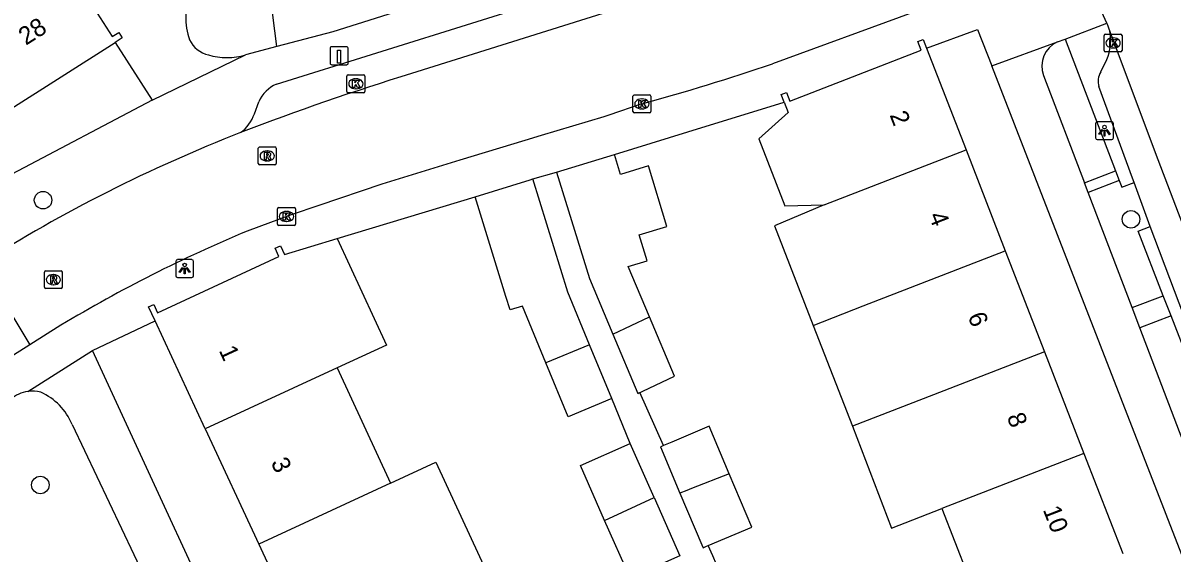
# Model space of a CAD drawing. Extents: x 162532 to 163264, y 381233 to 382042.
# Drawn here: x 162763.2 to 162827.3, y 381903 to 381932.6 of the extents above; entities that cross this region are included whole.
import ezdxf

# ---------------------------------------------------------------- set-up
doc = ezdxf.new("R2010")
doc.units = 0
for name, color, linetype in [('IMGEO_Boom', 7, 'Continuous'), ('IMGEO_Groenvoorziening', 7, 'Continuous'), ('IMGEO_Kolk', 7, 'Continuous'), ('IMGEO_Laadpaal', 7, 'Continuous'), ('IMGEO_Lichtpunt', 7, 'Continuous'), ('IMGEO_Pand', 7, 'Continuous'), ('IMGEO_Pand_nummerreeks', 7, 'Continuous'), ('IMGEO_Parkeervlak_open', 7, 'Continuous'), ('IMGEO_Rijbaan_lokaal_open', 7, 'Continuous'), ('IMGEO_Rioolput', 7, 'Continuous'), ('IMGEO_Voetpad_gesloten', 7, 'Continuous'), ('IMGEO_Voetpad_open', 7, 'Continuous')]:
    doc.layers.add(name, color=color, linetype=linetype)

msp = doc.modelspace()

# ---------------------------------------------------------------- linework, layer by layer
at = {"layer": 'IMGEO_Boom'}
for centre in [(162764.273, 381922.742), (162825.009, 381921.674), (162764.122, 381906.826)]:
    msp.add_circle(centre, 0.489, dxfattribs=at)
at = {"layer": 'IMGEO_Groenvoorziening'}
msp.add_lwpolyline([(162777.331, 381931.33), (162776.857, 381935.006), (162776.804, 381935.343), (162776.769, 381935.573), (162776.698, 381935.856), (162776.645, 381936.193), (162776.556, 381936.441), (162775.737, 381937.535)], dxfattribs=at)
at = {"layer": 'IMGEO_Kolk'}
for p, q in [((162823.509, 381931.103), (162823.509, 381931.955)), ((162823.584, 381932.029), (162824.436, 381932.029)), ((162823.997, 381931.809), (162824.022, 381931.809)), ((162824.51, 381931.955), (162824.51, 381931.103)), ((162824.436, 381931.029), (162823.584, 381931.029)), ((162824.02, 381931.249), (162823.995, 381931.249)), ((162781.234, 381928.821), (162781.234, 381929.673)), ((162781.309, 381929.747), (162782.161, 381929.747)), ((162782.235, 381929.673), (162782.235, 381928.821)), ((162781.722, 381929.527), (162781.747, 381929.527)), ((162782.161, 381928.747), (162781.309, 381928.747)), ((162781.745, 381928.967), (162781.72, 381928.967)), ((162797.204, 381927.696), (162797.204, 381928.548)), ((162797.279, 381928.622), (162798.131, 381928.622)), ((162797.692, 381928.402), (162797.717, 381928.402)), ((162798.205, 381928.548), (162798.205, 381927.696)), ((162797.715, 381927.842), (162797.69, 381927.842)), ((162798.131, 381927.622), (162797.279, 381927.622)), ((162777.361, 381921.407), (162777.361, 381922.259)), ((162777.436, 381922.333), (162778.288, 381922.333)), ((162777.849, 381922.113), (162777.874, 381922.113)), ((162778.362, 381922.259), (162778.362, 381921.407)), ((162778.288, 381921.333), (162777.436, 381921.333)), ((162777.872, 381921.553), (162777.847, 381921.553))]:
    msp.add_line(p, q, dxfattribs=at)
for points in [[(162823.509, 381931.103), (162823.509, 381931.955)], [(162823.584, 381932.029), (162824.436, 381932.029)], [(162823.83, 381931.729), (162823.953, 381931.729), (162823.953, 381931.578), (162824.083, 381931.729), (162824.247, 381931.729), (162824.101, 381931.578), (162824.254, 381931.329), (162824.102, 381931.329), (162824.017, 381931.493), (162823.953, 381931.426), (162823.953, 381931.329), (162823.83, 381931.329), (162823.83, 381931.729)], [(162824.51, 381931.955), (162824.51, 381931.103)], [(162824.436, 381931.029), (162823.584, 381931.029)], [(162781.234, 381928.821), (162781.234, 381929.673)], [(162781.309, 381929.747), (162782.161, 381929.747)], [(162782.235, 381929.673), (162782.235, 381928.821)], [(162781.555, 381929.447), (162781.678, 381929.447), (162781.678, 381929.296), (162781.808, 381929.447), (162781.972, 381929.447), (162781.826, 381929.296), (162781.979, 381929.047), (162781.827, 381929.047), (162781.742, 381929.211), (162781.678, 381929.144), (162781.678, 381929.047), (162781.555, 381929.047), (162781.555, 381929.447)], [(162782.161, 381928.747), (162781.309, 381928.747)], [(162797.204, 381927.696), (162797.204, 381928.548)], [(162797.279, 381928.622), (162798.131, 381928.622)], [(162798.205, 381928.548), (162798.205, 381927.696)], [(162797.525, 381928.322), (162797.648, 381928.322), (162797.648, 381928.171), (162797.778, 381928.322), (162797.942, 381928.322), (162797.796, 381928.171), (162797.949, 381927.922), (162797.797, 381927.922), (162797.712, 381928.086), (162797.648, 381928.019), (162797.648, 381927.922), (162797.525, 381927.922), (162797.525, 381928.322)], [(162798.131, 381927.622), (162797.279, 381927.622)], [(162777.361, 381921.407), (162777.361, 381922.259)], [(162777.436, 381922.333), (162778.288, 381922.333)], [(162777.682, 381922.033), (162777.805, 381922.033), (162777.805, 381921.882), (162777.935, 381922.033), (162778.099, 381922.033), (162777.953, 381921.882), (162778.106, 381921.633), (162777.954, 381921.633), (162777.869, 381921.797), (162777.805, 381921.73), (162777.805, 381921.633), (162777.682, 381921.633), (162777.682, 381922.033)], [(162778.362, 381922.259), (162778.362, 381921.407)], [(162778.288, 381921.333), (162777.436, 381921.333)]]:
    msp.add_lwpolyline(points, dxfattribs=at)
for centre, start, end in [((162823.586, 381931.953), 91.55205, 178.44795), ((162823.586, 381931.953), 91.55205, 178.44795), ((162824.434, 381931.953), 1.55205, 88.44795), ((162824.434, 381931.953), 1.55205, 88.44795), ((162823.586, 381931.105), 181.55205, 268.44795), ((162823.586, 381931.105), 181.55205, 268.44795), ((162824.434, 381931.105), 271.55205, 358.44795), ((162824.434, 381931.105), 271.55205, 358.44795), ((162781.311, 381929.671), 91.55205, 178.44795), ((162781.311, 381929.671), 91.55205, 178.44795), ((162782.159, 381929.671), 1.55205, 88.44795), ((162782.159, 381929.671), 1.55205, 88.44795), ((162781.311, 381928.823), 181.55205, 268.44795), ((162781.311, 381928.823), 181.55205, 268.44795), ((162782.159, 381928.823), 271.55205, 358.44795), ((162782.159, 381928.823), 271.55205, 358.44795), ((162797.281, 381928.546), 91.55205, 178.44795), ((162797.281, 381928.546), 91.55205, 178.44795), ((162798.129, 381928.546), 1.55205, 88.44795), ((162798.129, 381928.546), 1.55205, 88.44795), ((162797.281, 381927.698), 181.55205, 268.44795), ((162797.281, 381927.698), 181.55205, 268.44795), ((162798.129, 381927.698), 271.55205, 358.44795), ((162798.129, 381927.698), 271.55205, 358.44795), ((162777.438, 381922.257), 91.55205, 178.44795), ((162777.438, 381922.257), 91.55205, 178.44795), ((162778.286, 381922.257), 1.55205, 88.44795), ((162778.286, 381922.257), 1.55205, 88.44795), ((162777.438, 381921.409), 181.55205, 268.44795), ((162777.438, 381921.409), 181.55205, 268.44795), ((162778.286, 381921.409), 271.55205, 358.44795), ((162778.286, 381921.409), 271.55205, 358.44795)]:
    msp.add_arc(centre, 0.0765, start, end, dxfattribs=at)
for centre, major_axis, ratio, start_param, end_param in [((162823.996, 381931.529), (-0.387, 0.002), 0.722429, 4.712389, 7.853982), ((162824.021, 381931.529), (-0.39, 0.002), 0.717154, 1.570796, 4.712389), ((162781.721, 381929.247), (-0.387, 0.002), 0.722429, 4.712389, 7.853982), ((162781.746, 381929.247), (-0.39, 0.002), 0.717154, 1.570796, 4.712389), ((162797.691, 381928.122), (-0.387, 0.002), 0.722429, 4.712389, 7.853982), ((162797.716, 381928.122), (-0.39, 0.002), 0.717154, 1.570796, 4.712389), ((162777.848, 381921.833), (-0.387, 0.002), 0.722429, 4.712389, 7.853982), ((162777.873, 381921.833), (-0.39, 0.002), 0.717154, 1.570796, 4.712389)]:
    msp.add_ellipse(centre, major_axis=major_axis, ratio=ratio, start_param=start_param, end_param=end_param, dxfattribs=at)
at = {"layer": 'IMGEO_Laadpaal'}
for p, q in [((162780.302, 381931.232), (162780.302, 381930.391)), ((162780.302, 381931.232), (162780.302, 381930.391)), ((162781.218, 381931.316), (162780.377, 381931.316)), ((162781.218, 381931.316), (162780.377, 381931.316)), ((162781.302, 381930.4), (162781.302, 381931.241)), ((162781.302, 381930.4), (162781.302, 381931.241)), ((162780.386, 381930.316), (162781.227, 381930.316)), ((162780.386, 381930.316), (162781.227, 381930.316))]:
    msp.add_line(p, q, dxfattribs=at)
msp.add_lwpolyline([(162780.717, 381931.129), (162780.877, 381931.129), (162780.877, 381930.396), (162780.717, 381930.396), (162780.717, 381931.129)], dxfattribs=at)
for centre, start, end in [((162780.38, 381931.238), 92.4484, 184.28452), ((162780.38, 381931.238), 92.4484, 184.28452), ((162781.224, 381931.238), 2.4484, 94.28452), ((162781.224, 381931.238), 2.4484, 94.28452), ((162780.38, 381930.394), 182.4484, 274.28452), ((162780.38, 381930.394), 182.4484, 274.28452), ((162781.224, 381930.394), 272.4484, 4.28452), ((162781.224, 381930.394), 272.4484, 4.28452)]:
    msp.add_arc(centre, 0.0779, start, end, dxfattribs=at)
at = {"layer": 'IMGEO_Lichtpunt'}
for p, q in [((162823.931, 381927.126), (162823.123, 381927.126)), ((162823.931, 381927.126), (162823.123, 381927.126)), ((162823.029, 381927.031), (162823.029, 381926.224)), ((162823.029, 381927.031), (162823.029, 381926.224)), ((162824.025, 381926.224), (162824.025, 381927.031)), ((162824.025, 381926.224), (162824.025, 381927.031)), ((162823.123, 381926.13), (162823.931, 381926.13)), ((162823.123, 381926.13), (162823.931, 381926.13)), ((162772.578, 381919.419), (162771.77, 381919.419)), ((162772.578, 381919.419), (162771.77, 381919.419)), ((162771.676, 381919.324), (162771.676, 381918.517)), ((162771.676, 381919.324), (162771.676, 381918.517)), ((162772.672, 381918.517), (162772.672, 381919.324)), ((162772.672, 381918.517), (162772.672, 381919.324)), ((162771.77, 381918.423), (162772.578, 381918.423)), ((162771.77, 381918.423), (162772.578, 381918.423))]:
    msp.add_line(p, q, dxfattribs=at)
for points in [[(162823.403, 381926.695), (162823.442, 381926.667), (162823.254, 381926.405), (162823.216, 381926.432), (162823.403, 381926.695)], [(162823.505, 381926.647), (162823.552, 381926.647), (162823.552, 381926.325), (162823.505, 381926.325), (162823.505, 381926.647)], [(162823.615, 381926.667), (162823.653, 381926.694), (162823.84, 381926.432), (162823.801, 381926.404), (162823.615, 381926.667)], [(162772.05, 381918.988), (162772.089, 381918.96), (162771.901, 381918.698), (162771.863, 381918.725), (162772.05, 381918.988)], [(162772.152, 381918.94), (162772.199, 381918.94), (162772.199, 381918.618), (162772.152, 381918.618), (162772.152, 381918.94)], [(162772.262, 381918.96), (162772.3, 381918.987), (162772.487, 381918.725), (162772.448, 381918.697), (162772.262, 381918.96)]]:
    msp.add_lwpolyline(points, dxfattribs=at)
for centre in [(162823.528, 381926.829), (162772.175, 381919.122)]:
    msp.add_circle(centre, 0.0994, dxfattribs=at)
for centre, start, end in [((162823.123, 381927.031), 90, 180), ((162823.123, 381927.031), 90, 180), ((162823.931, 381927.031), 0, 90), ((162823.931, 381927.031), 0, 90), ((162823.123, 381926.224), 180, 270), ((162823.123, 381926.224), 180, 270), ((162823.931, 381926.224), 270, 0), ((162823.931, 381926.224), 270, 360), ((162771.77, 381919.324), 90, 180), ((162771.77, 381919.324), 90, 180), ((162772.578, 381919.324), 0, 90), ((162772.578, 381919.324), 0, 90), ((162771.77, 381918.517), 180, 270), ((162771.77, 381918.517), 180, 270), ((162772.578, 381918.517), 270, 0), ((162772.578, 381918.517), 270, 360)]:
    msp.add_arc(centre, 0.0946, start, end, dxfattribs=at)
at = {"layer": 'IMGEO_Pand'}
for points in [[(162766.961, 381933.722), (162768.134, 381931.884), (162768.504, 381932.12), (162768.697, 381931.817), (162768.294, 381931.56)], [(162805.642, 381928.219), (162805.474, 381928.653), (162805.773, 381928.769), (162805.961, 381928.284), (162813.291, 381931.128), (162813.104, 381931.613), (162813.402, 381931.728), (162813.594, 381931.234)], [(162762.269, 381927.716), (162768.294, 381931.56)], [(162813.594, 381931.234), (162815.799, 381925.55)], [(162805.642, 381928.219), (162805.865, 381927.646), (162804.23, 381926.173), (162805.683, 381922.43), (162807.871, 381922.475)], [(162792.939, 381924.309), (162796.168, 381925.305)], [(162798.131, 381916.216), (162796.944, 381919.029), (162798.002, 381919.355), (162797.557, 381920.8), (162799.105, 381921.277), (162798.064, 381924.655), (162796.516, 381924.177), (162796.168, 381925.305)], [(162807.871, 381922.475), (162815.799, 381925.55)], [(162815.799, 381925.55), (162817.988, 381919.906)], [(162788.395, 381922.937), (162791.472, 381923.886), (162791.619, 381923.928)], [(162794.783, 381914.668), (162793.567, 381917.604), (162791.619, 381923.928)], [(162792.939, 381924.309), (162794.772, 381918.359), (162796.079, 381915.261)], [(162792.347, 381913.66), (162791.037, 381916.825), (162790.345, 381916.611), (162790.112, 381917.366), (162788.395, 381922.937)], [(162807.871, 381922.475), (162805.108, 381921.303), (162807.264, 381915.746)], [(162770.526, 381916.002), (162770.167, 381916.777), (162770.459, 381916.91), (162770.664, 381916.456), (162777.441, 381919.597), (162777.233, 381920.053), (162777.523, 381920.186), (162777.747, 381919.702), (162780.692, 381920.597)], [(162780.692, 381920.597), (162783.438, 381914.633), (162780.684, 381913.365)], [(162807.264, 381915.746), (162810.061, 381916.831), (162817.988, 381919.906)], [(162817.988, 381919.906), (162820.175, 381914.268)], [(162796.079, 381915.261), (162798.131, 381916.216)], [(162797.597, 381912.001), (162797.642, 381912.022), (162797.761, 381912.078), (162799.53, 381912.9), (162798.131, 381916.216)], [(162773.328, 381909.955), (162770.526, 381916.002)], [(162807.264, 381915.746), (162809.452, 381910.107)], [(162796.079, 381915.261), (162797.478, 381911.946), (162797.535, 381911.972), (162797.597, 381912.001)], [(162794.783, 381914.668), (162792.347, 381913.66)], [(162796.032, 381911.652), (162794.783, 381914.668)], [(162796.032, 381911.652), (162793.596, 381910.643), (162792.347, 381913.66)], [(162820.175, 381914.268), (162812.248, 381911.192), (162809.452, 381910.107)], [(162820.175, 381914.268), (162822.381, 381908.581)], [(162780.684, 381913.365), (162773.328, 381909.955)], [(162780.684, 381913.365), (162783.667, 381906.928)], [(162773.328, 381909.955), (162776.311, 381903.518)], [(162802.585, 381907.442), (162801.457, 381910.104), (162799.374, 381909.221), (162798.918, 381909.028)], [(162809.452, 381910.107), (162811.638, 381904.414), (162814.454, 381905.506)], [(162795.622, 381904.849), (162794.267, 381907.906), (162797.049, 381909.138)], [(162798.383, 381906.129), (162797.049, 381909.138)], [(162798.918, 381909.028), (162798.798, 381908.977), (162798.74, 381908.952), (162799.828, 381906.373)], [(162822.381, 381908.581), (162814.454, 381905.506)], [(162822.381, 381908.581), (162824.546, 381903)], [(162783.667, 381906.928), (162786.196, 381908.099), (162789.102, 381901.827), (162786.574, 381900.655)], [(162802.585, 381907.442), (162800.475, 381906.624), (162800.208, 381906.521), (162799.828, 381906.373)], [(162801.403, 381903.436), (162803.845, 381904.472), (162802.585, 381907.442)], [(162783.667, 381906.928), (162776.311, 381903.518)], [(162795.622, 381904.849), (162798.383, 381906.129)], [(162798.383, 381906.129), (162799.83, 381902.864)], [(162799.828, 381906.373), (162801.051, 381903.475), (162801.119, 381903.315), (162801.316, 381903.399), (162801.403, 381903.436)], [(162814.454, 381905.506), (162816.619, 381899.926)], [(162799.83, 381902.864), (162797.048, 381901.632), (162795.622, 381904.849)], [(162776.311, 381903.518), (162779.218, 381897.246)]]:
    msp.add_lwpolyline(points, dxfattribs=at)
at = {"layer": 'IMGEO_Parkeervlak_open'}
msp.add_lwpolyline([(162826.083, 381921.278), (162825.185, 381923.733)], dxfattribs=at)
at = {"layer": 'IMGEO_Rijbaan_lokaal_open'}
for points in [[(162805.869, 381936.502), (162799.906, 381934.565), (162784.843, 381929.82)], [(162812.821, 381933.229), (162804.99, 381930.367)], [(162823.651, 381932.645), (162823.38, 381933.249)], [(162823.651, 381932.645), (162823.828, 381932.171)], [(162823.828, 381932.171), (162826.355, 381925.416), (162832.519, 381909.238), (162835.311, 381902.038)], [(162797.709, 381928.125), (162795.851, 381927.502), (162795.57, 381927.408), (162792.082, 381926.353), (162791.163, 381926.075), (162787.544, 381924.98), (162783.187, 381923.647), (162779.668, 381922.44), (162778.119, 381921.931), (162775.67, 381921.014)], [(162760.8, 381919.183), (162763.541, 381914.667)], [(162765.264, 381915.753), (162763.541, 381914.667)], [(162763.541, 381914.667), (162760.275, 381912.607), (162757.37, 381910.766)]]:
    msp.add_lwpolyline(points, dxfattribs=at)
for centre, radius, start, end in [((162763.546, 382052.016), 128.515, 285.4164, 288.81339), ((162827.421, 381791.26), 144.955, 107.08159, 111.07322), ((162806.159, 381847.533), 84.801, 111.33921, 122.33642), ((162805.992, 381848.117), 78.951, 112.58511, 121.05481)]:
    msp.add_arc(centre, radius, start, end, dxfattribs=at)
at = {"layer": 'IMGEO_Rioolput'}
for p, q in [((162776.286, 381924.79), (162776.286, 381925.642)), ((162776.361, 381925.716), (162777.213, 381925.716)), ((162776.774, 381925.496), (162776.799, 381925.496)), ((162777.287, 381925.642), (162777.287, 381924.79)), ((162777.213, 381924.716), (162776.361, 381924.716)), ((162776.797, 381924.936), (162776.772, 381924.936)), ((162764.422, 381918.801), (162765.274, 381918.801)), ((162764.347, 381917.875), (162764.347, 381918.727)), ((162764.835, 381918.581), (162764.86, 381918.581)), ((162765.348, 381918.727), (162765.348, 381917.875)), ((162765.274, 381917.801), (162764.422, 381917.801)), ((162764.858, 381918.021), (162764.833, 381918.021))]:
    msp.add_line(p, q, dxfattribs=at)
for points in [[(162776.286, 381924.79), (162776.286, 381925.642)], [(162776.361, 381925.716), (162777.213, 381925.716)], [(162776.875, 381925.414), (162776.623, 381925.416), (162776.623, 381925.016)], [(162776.801, 381925.335), (162776.747, 381925.335), (162776.747, 381925.254)], [(162776.747, 381925.254), (162776.799, 381925.254)], [(162777.287, 381925.642), (162777.287, 381924.79)], [(162777.213, 381924.716), (162776.361, 381924.716)], [(162776.623, 381925.016), (162776.747, 381925.016), (162776.747, 381925.178), (162776.758, 381925.178)], [(162776.805, 381925.149), (162776.876, 381925.016), (162777.016, 381925.016), (162776.951, 381925.142)], [(162764.422, 381918.801), (162765.274, 381918.801)], [(162764.347, 381917.875), (162764.347, 381918.727)], [(162764.936, 381918.499), (162764.684, 381918.501), (162764.684, 381918.101)], [(162764.684, 381918.101), (162764.808, 381918.101), (162764.808, 381918.263), (162764.819, 381918.263)], [(162764.862, 381918.42), (162764.808, 381918.42), (162764.808, 381918.339)], [(162764.808, 381918.339), (162764.86, 381918.339)], [(162764.866, 381918.234), (162764.937, 381918.101), (162765.077, 381918.101), (162765.012, 381918.227)], [(162765.348, 381918.727), (162765.348, 381917.875)], [(162765.274, 381917.801), (162764.422, 381917.801)]]:
    msp.add_lwpolyline(points, dxfattribs=at)
for centre, radius, start, end in [((162776.363, 381925.64), 0.0765, 91.55205, 178.44795), ((162776.363, 381925.64), 0.0765, 91.55205, 178.44795), ((162776.783, 381925.443), 0.19, 274.7715, 282.96867), ((162776.807, 381925.239), 0.0964, 77.00612, 93.18647), ((162776.821, 381925.296), 0.0378, 276.66336, 79.67722), ((162776.874, 381925.304), 0.109, 350.36119, 89.41601), ((162776.872, 381925.304), 0.112, 277.58423, 350.98172), ((162776.856, 381925.089), 0.108, 29.51342, 73.79051), ((162777.211, 381925.64), 0.0765, 1.55205, 88.44795), ((162777.211, 381925.64), 0.0765, 1.55205, 88.44795), ((162776.363, 381924.792), 0.0765, 181.55205, 268.44795), ((162776.363, 381924.792), 0.0765, 181.55205, 268.44795), ((162776.757, 381925.125), 0.0533, 26.02933, 88.69889), ((162777.211, 381924.792), 0.0765, 271.55205, 358.44795), ((162777.211, 381924.792), 0.0765, 271.55205, 358.44795), ((162764.424, 381918.725), 0.0765, 91.55205, 178.44795), ((162764.424, 381918.725), 0.0765, 91.55205, 178.44795), ((162765.272, 381918.725), 0.0765, 1.55205, 88.44795), ((162765.272, 381918.725), 0.0765, 1.55205, 88.44795), ((162764.818, 381918.21), 0.0533, 26.02933, 88.69889), ((162764.844, 381918.528), 0.19, 274.7715, 282.96867), ((162764.868, 381918.324), 0.0964, 77.00612, 93.18647), ((162764.882, 381918.381), 0.0378, 276.66336, 79.67722), ((162764.935, 381918.389), 0.109, 350.36119, 89.41601), ((162764.933, 381918.389), 0.112, 277.58423, 350.98172), ((162764.917, 381918.174), 0.108, 29.51342, 73.79051), ((162764.424, 381917.877), 0.0765, 181.55205, 268.44795), ((162764.424, 381917.877), 0.0765, 181.55205, 268.44795), ((162765.272, 381917.877), 0.0765, 271.55205, 358.44795), ((162765.272, 381917.877), 0.0765, 271.55205, 358.44795)]:
    msp.add_arc(centre, radius, start, end, dxfattribs=at)
for centre, major_axis, ratio, start_param, end_param in [((162776.773, 381925.216), (-0.387, 0.002), 0.722429, 4.712389, 7.853982), ((162776.798, 381925.216), (-0.39, 0.002), 0.717154, 1.570796, 4.712389), ((162764.834, 381918.301), (-0.387, 0.002), 0.722429, 4.712389, 7.853982), ((162764.859, 381918.301), (-0.39, 0.002), 0.717154, 1.570796, 4.712389)]:
    msp.add_ellipse(centre, major_axis=major_axis, ratio=ratio, start_param=start_param, end_param=end_param, dxfattribs=at)
at = {"layer": 'IMGEO_Voetpad_gesloten'}
for points in [[(162777.302, 381929.232), (162788.5, 381932.732), (162802.73, 381937.196), (162802.857, 381937.237), (162806.954, 381938.568)], [(162784.884, 381933.543), (162780.446, 381932.147), (162777.331, 381931.33)], [(162777.331, 381931.33), (162775.579, 381930.87)], [(162770.37, 381928.325), (162775.579, 381930.87)], [(162770.37, 381928.325), (162762.533, 381924.202), (162710.655, 381891.373), (162710.551, 381891.275)], [(162776.071, 381927.57), (162776.324, 381928.244)]]:
    msp.add_lwpolyline(points, dxfattribs=at)
for centre, radius, start, end in [((162778.061, 381927.502), 1.889, 113.70337, 156.87949), ((162773.956, 381928.314), 2.242, 306.86693, 340.6254)]:
    msp.add_arc(centre, radius, start, end, dxfattribs=at)
at = {"layer": 'IMGEO_Voetpad_open'}
for points in [[(162813.594, 381931.234), (162816.448, 381932.281), (162817.232, 381930.26)], [(162821.334, 381931.738), (162823.651, 381932.645)], [(162820.904, 381931.588), (162821.334, 381931.738)], [(162821.334, 381931.738), (162824.146, 381924.383)], [(162768.294, 381931.56), (162770.37, 381928.325)], [(162817.232, 381930.26), (162820.904, 381931.588)], [(162823.328, 381929.909), (162823.661, 381930.607)], [(162842.643, 381864.798), (162817.232, 381930.26)], [(162820.123, 381929.709), (162822.408, 381923.718)], [(162825.185, 381923.733), (162825.095, 381923.978), (162823.221, 381929.092)], [(162796.168, 381925.305), (162800.271, 381926.567), (162805.642, 381928.219)], [(162791.619, 381923.928), (162792.939, 381924.309)], [(162822.408, 381923.718), (162824.146, 381924.383)], [(162824.146, 381924.383), (162824.356, 381923.834)], [(162822.618, 381923.167), (162822.408, 381923.718)], [(162824.356, 381923.834), (162822.618, 381923.167)], [(162824.356, 381923.834), (162824.496, 381923.468), (162825.185, 381923.733)], [(162780.692, 381920.597), (162788.395, 381922.937)], [(162825.07, 381916.739), (162822.618, 381923.167)], [(162826.813, 381917.404), (162825.413, 381921.009), (162826.083, 381921.278)], [(162829.892, 381911.17), (162826.083, 381921.278)], [(162825.07, 381916.739), (162826.813, 381917.404)], [(162827.249, 381916.28), (162826.813, 381917.404)], [(162825.504, 381915.602), (162825.07, 381916.739)], [(162827.249, 381916.28), (162825.504, 381915.602)], [(162829.892, 381911.17), (162829.303, 381910.99), (162827.249, 381916.28)], [(162767.041, 381914.342), (162770.526, 381916.002)], [(162828.648, 381907.358), (162825.504, 381915.602)], [(162763.427, 381912.047), (162767.041, 381914.342)], [(162813.9, 381812.685), (162767.041, 381914.342)], [(162798.918, 381909.028), (162797.597, 381912.001)], [(162797.049, 381909.138), (162796.032, 381911.652)], [(162765.889, 381910.215), (162771.409, 381898.579), (162776.948, 381886.694)], [(162803.702, 381898.029), (162801.658, 381902.861), (162801.403, 381903.436)]]:
    msp.add_lwpolyline(points, dxfattribs=at)
for centre, radius, start, end in [((162776.097, 381932.959), 3.856, 159.1511, 199.01838), ((162773.862, 381932.389), 1.569, 205.95437, 256.67274), ((162821.13, 381931.668), 2.745, 337.254, 10.55638), ((162821.516, 381930.232), 1.488, 114.27672, 200.58319), ((162774.526, 381934.274), 3.563, 253.25872, 287.18223), ((162824.064, 381929.397), 0.897, 145.18449, 199.89273), ((162763.684, 381910.171), 1.893, 97.81649, 130.21862), ((162763.675, 381910.169), 1.895, 75.75288, 97.5142), ((162762.815, 381908.961), 3.32, 22.18632, 66.45341)]:
    msp.add_arc(centre, radius, start, end, dxfattribs=at)

# ---------------------------------------------------------------- texts
at = {"layer": 'IMGEO_Pand_nummerreeks'}
for s, rotation, p in [('28', 32.53827, (162763.311, 381931.369)), ('2', 291.19923, (162811.521, 381927.507)), ('4', 291.20187, (162813.703, 381921.884)), ('6', 291.19923, (162815.883, 381916.264)), ('1', 294.86043, (162774.07, 381914.348)), ('8', 291.19923, (162818.064, 381910.639)), ('3', 294.86293, (162776.971, 381908.087)), ('10', 291.20187, (162820.078, 381905.447))]:
    msp.add_text(s, height=1, rotation=rotation, dxfattribs=at).set_placement(p)

doc.saveas('drawing.dxf')
